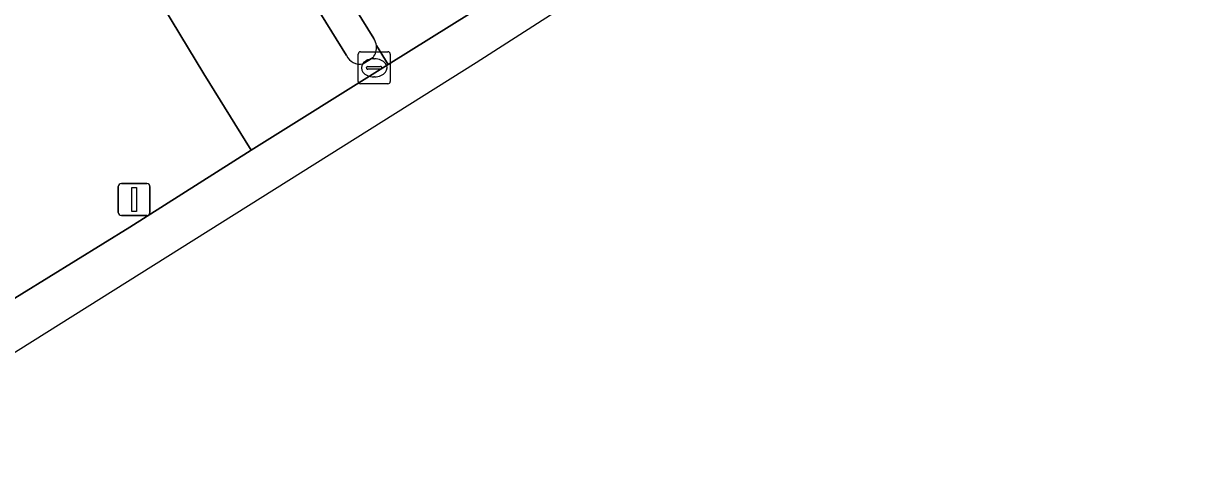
# Model space of a CAD drawing. Extents: x 158835 to 160077, y 386387 to 387778.
# Drawn here: x 159897.96 to 159934.51, y 387199.94 to 387213.58 of the extents above; entities that cross this region are included whole.
import ezdxf

# ---------------------------------------------------------------- set-up
doc = ezdxf.new("R2010")
doc.units = 0
for name, color, linetype in [('IMGEO_Berm_groen', 7, 'Continuous'), ('IMGEO_Fietspad_open', 7, 'Continuous'), ('IMGEO_Kolk', 7, 'Continuous'), ('IMGEO_Lichtmast', 7, 'Continuous'), ('IMGEO_Rijbaan_lokaal_gesloten', 7, 'Continuous'), ('IMGEO_Verkeerseiland_open', 7, 'Continuous'), ('IMGEO_Voetpad_open', 7, 'Continuous')]:
    doc.layers.add(name, color=color, linetype=linetype)

msp = doc.modelspace()

# ---------------------------------------------------------------- linework, layer by layer
at = {"layer": 'IMGEO_Berm_groen'}
msp.add_lwpolyline([(159854.619, 387177.814), (159864.158, 387183.814), (159873.787, 387189.885), (159881.564, 387194.816), (159891.72, 387201.24), (159897.061, 387204.646), (159901.27, 387207.238), (159905.045, 387209.638), (159903.571, 387212.012), (159900.075, 387217.8), (159896.009, 387215.683), (159887.517, 387210.435)], dxfattribs=at)
at = {"layer": 'IMGEO_Fietspad_open'}
for points in [[(159908.948, 387212.89), (159909.319, 387212.305), (159911.929, 387213.933), (159911.661, 387214.328), (159909.999, 387216.888), (159909.012, 387218.713), (159908.954, 387218.829), (159908.831, 387219.122), (159908.734, 387219.425), (159908.665, 387219.736), (159908.623, 387220.051), (159908.61, 387220.369), (159908.626, 387220.687), (159908.67, 387221.002), (159908.741, 387221.312), (159908.841, 387221.615), (159908.966, 387221.907)], [(159905.637, 387218.319), (159908.87, 387213.108)]]:
    msp.add_lwpolyline(points, dxfattribs=at)
msp.add_arc((159908.416, 387212.823), 0.536, 7.2188, 32.1554, dxfattribs=at)
at = {"layer": 'IMGEO_Kolk'}
for p, q in [((159908.379, 387211.775), (159908.379, 387212.627)), ((159908.454, 387212.701), (159909.306, 387212.701)), ((159909.38, 387212.627), (159909.38, 387211.775)), ((159908.867, 387212.481), (159908.892, 387212.481)), ((159908.638, 387212.195), (159908.638, 387212.207)), ((159909.076, 387212.158), (159908.678, 387212.158)), ((159908.681, 387212.244), (159909.079, 387212.244)), ((159908.89, 387211.921), (159908.865, 387211.921)), ((159909.122, 387212.207), (159909.122, 387212.195)), ((159909.306, 387211.701), (159908.454, 387211.701))]:
    msp.add_line(p, q, dxfattribs=at)
for points in [[(159908.379, 387211.775), (159908.379, 387212.627)], [(159908.454, 387212.701), (159909.306, 387212.701)], [(159909.38, 387212.627), (159909.38, 387211.775)], [(159909.306, 387211.701), (159908.454, 387211.701)]]:
    msp.add_lwpolyline(points, dxfattribs=at)
for centre, radius, start, end in [((159908.456, 387212.625), 0.0765, 91.552, 178.448), ((159908.456, 387212.625), 0.0765, 91.552, 178.448), ((159909.304, 387212.625), 0.0765, 1.552, 88.448), ((159909.304, 387212.625), 0.0765, 1.552, 88.448), ((159908.678, 387212.204), 0.0403, 85.8775, 175.7526), ((159908.675, 387212.194), 0.0366, 178.938, 274.7102), ((159909.079, 387212.201), 0.043, 264.8664, 352.4533), ((159909.083, 387212.206), 0.0386, 1.7309, 96.639), ((159908.456, 387211.777), 0.0765, 181.552, 268.448), ((159908.456, 387211.777), 0.0765, 181.552, 268.448), ((159909.304, 387211.777), 0.0765, 271.552, 358.448), ((159909.304, 387211.777), 0.0765, 271.552, 358.448)]:
    msp.add_arc(centre, radius, start, end, dxfattribs=at)
for centre, major_axis, ratio, start_param, end_param in [((159908.866, 387212.201), (-0.387, 0.002), 0.722429, 4.712389, 7.853982), ((159908.891, 387212.201), (-0.39, 0.002), 0.717154, 1.570796, 4.712389)]:
    msp.add_ellipse(centre, major_axis=major_axis, ratio=ratio, start_param=start_param, end_param=end_param, dxfattribs=at)
at = {"layer": 'IMGEO_Lichtmast'}
for p, q in [((159901.008, 387208.599), (159901.798, 387208.599)), ((159901.798, 387208.599), (159901.008, 387208.599)), ((159900.908, 387207.699), (159900.908, 387208.499)), ((159900.908, 387208.499), (159900.908, 387207.699)), ((159901.898, 387208.499), (159901.898, 387207.699)), ((159901.898, 387207.699), (159901.898, 387208.499)), ((159901.798, 387207.599), (159901.008, 387207.599)), ((159901.008, 387207.599), (159901.798, 387207.599))]:
    msp.add_line(p, q, dxfattribs=at)
msp.add_lwpolyline([(159901.328, 387208.474), (159901.478, 387208.474), (159901.478, 387207.724), (159901.328, 387207.724), (159901.328, 387208.474)], dxfattribs=at)
for centre, start, end in [((159901.008, 387208.499), 90, 180), ((159901.008, 387208.499), 90, 180), ((159901.798, 387208.499), 0, 90), ((159901.798, 387208.499), 360, 90), ((159901.008, 387207.699), 180, 270), ((159901.008, 387207.699), 180, 270), ((159901.798, 387207.699), 270, 0), ((159901.798, 387207.699), 270, 0)]:
    msp.add_arc(centre, 0.1, start, end, dxfattribs=at)
at = {"layer": 'IMGEO_Rijbaan_lokaal_gesloten'}
for points in [[(159702.709, 387080.332), (159829.806, 387160.696), (159907.474, 387209.491), (159912.052, 387212.367), (159965.284, 387246.518)], [(159958.082, 387242.952), (159933.824, 387227.594), (159930.361, 387225.434), (159927.03, 387223.355), (159911.929, 387213.933), (159909.319, 387212.305), (159905.045, 387209.638), (159901.27, 387207.238), (159897.061, 387204.646), (159891.72, 387201.24), (159881.564, 387194.816), (159873.787, 387189.885), (159864.158, 387183.814), (159854.619, 387177.814), (159839.54, 387168.545), (159832.771, 387164.304), (159829.532, 387162.282), (159829.333, 387162.157), (159823.867, 387158.732), (159812.857, 387151.725), (159809.798, 387149.845), (159792.144, 387138.681), (159757.511, 387116.928)]]:
    msp.add_lwpolyline(points, dxfattribs=at)
at = {"layer": 'IMGEO_Verkeerseiland_open'}
for points in [[(159908.87, 387213.108), (159905.637, 387218.319)], [(159904.715, 387217.924), (159908.018, 387212.58)], [(159908.528, 387212.323), (159908.844, 387212.518)]]:
    msp.add_lwpolyline(points, dxfattribs=at)
for centre, radius, start, end in [((159908.416, 387212.823), 0.536, 7.2188, 32.1554), ((159908.433, 387212.833), 0.518, 322.4824, 6.2788), ((159908.438, 387212.779), 0.465, 205.3925, 281.1184)]:
    msp.add_arc(centre, radius, start, end, dxfattribs=at)
at = {"layer": 'IMGEO_Voetpad_open'}
for points in [[(159908.018, 387212.58), (159904.715, 387217.924), (159903.772, 387219.554), (159900.075, 387217.8), (159903.571, 387212.012), (159905.045, 387209.638), (159909.319, 387212.305), (159908.948, 387212.89)], [(159908.844, 387212.518), (159908.528, 387212.323)]]:
    msp.add_lwpolyline(points, dxfattribs=at)
for centre, radius, start, end in [((159908.433, 387212.833), 0.518, 322.4824, 6.2788), ((159908.438, 387212.779), 0.465, 205.3925, 281.1184)]:
    msp.add_arc(centre, radius, start, end, dxfattribs=at)

doc.saveas('drawing.dxf')
